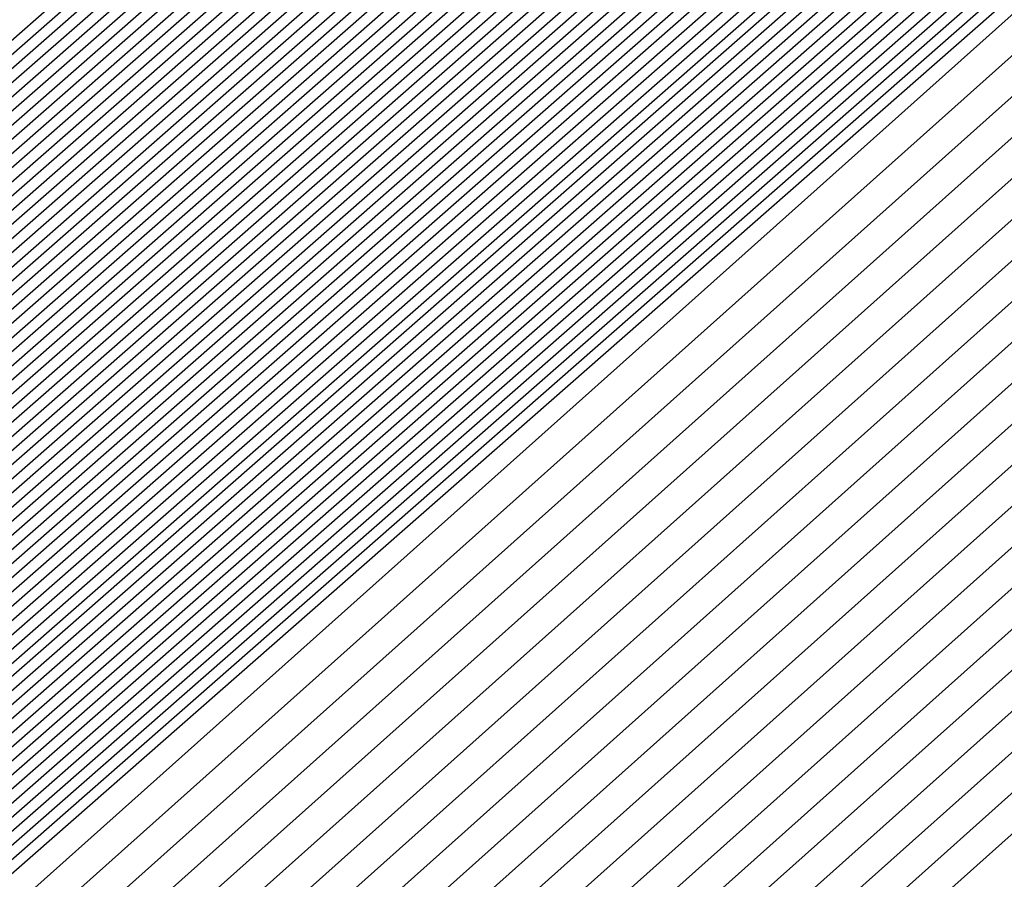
# Model space of a CAD drawing. Extents: x 3249832 to 3255657, y 13789405 to 13793316.
# Tile 946 of 1056: x 3253211.7895 to 3253211.858, y 13791260.4171 to 13791260.4769. Entities that reach past the tile are written whole.
import ezdxf

# ---------------------------------------------------------------- set-up
doc = ezdxf.new("R2010")
doc.units = 0
doc.header["$LTSCALE"] = 100
doc.header["$MEASUREMENT"] = 0
for name, color, linetype in [('GRATIO_03231_CON', 1, 'CONTINUOUS'), ('GRATIO_0323_ICON', 1, 'CONTINUOUS'), ('TARGETS_EAST', 7, 'CONTINUOUS')]:
    doc.layers.add(name, color=color, linetype=linetype)

# ---------------------------------------------------------------- blocks, each defined once
blk = doc.blocks.new('Gratio_032316_contours')
at = {"layer": 'GRATIO_03231_CON', "color": 5, "linetype": 'Continuous', "flags": 128}
for points in [[(3253198.446173, 13791248.665705), (3253205.083292, 13791254.593916), (3253219.802137, 13791267.501766), (3253234.542003, 13791280.385889), (3253243.031803, 13791287.801062), (3253246.158905, 13791290.534667), (3253246.600296, 13791290.932232), (3253246.886954, 13791291.211856), (3253248.96583, 13791293.081914), (3253254.637874, 13791298.123353), (3253264.807075, 13791307.12135), (3253276.789604, 13791317.678004), (3253287.004681, 13791326.599649), (3253292.889269, 13791331.606079), (3253295.951331, 13791334.070942)], [(3253198.579681, 13791248.782102), (3253205.198453, 13791254.693924), (3253219.876611, 13791267.566089), (3253234.575738, 13791280.414585), (3253243.042095, 13791287.809237), (3253246.16064, 13791290.535192), (3253246.60101, 13791290.931436), (3253246.880248, 13791291.203751), (3253248.905031, 13791293.025125), (3253254.429444, 13791297.935343), (3253264.33396, 13791306.699138), (3253276.004607, 13791316.981023), (3253285.953804, 13791325.670454), (3253291.694479, 13791330.554594), (3253294.7416, 13791333.011419)], [(3253198.713189, 13791248.898498), (3253205.313612, 13791254.793933), (3253219.951085, 13791267.630412), (3253234.609474, 13791280.443283), (3253243.052387, 13791287.817411), (3253246.162374, 13791290.535718), (3253246.601723, 13791290.93064), (3253246.873542, 13791291.195647), (3253248.844232, 13791292.968335), (3253254.221014, 13791297.747333), (3253263.860844, 13791306.276928), (3253275.21961, 13791316.284043), (3253284.902928, 13791324.74126), (3253290.499689, 13791329.503109), (3253293.53187, 13791331.951897)], [(3253198.846697, 13791249.014895), (3253205.428774, 13791254.893941), (3253220.025558, 13791267.694732), (3253234.643209, 13791280.47198), (3253243.062679, 13791287.825585), (3253246.164109, 13791290.536243), (3253246.602436, 13791290.929844), (3253246.866836, 13791291.187543), (3253248.783432, 13791292.911546), (3253254.012584, 13791297.559322), (3253263.387729, 13791305.854716), (3253274.434612, 13791315.58706), (3253283.852051, 13791323.812065), (3253289.304899, 13791328.451623), (3253292.322139, 13791330.892375), (3253295.398785, 13791333.387147)], [(3253199.113713, 13791249.247691), (3253205.659094, 13791255.093956), (3253220.174506, 13791267.823378), (3253234.710679, 13791280.529373), (3253243.083262, 13791287.841934), (3253246.167577, 13791290.537293), (3253246.603863, 13791290.928252), (3253246.853425, 13791291.171334), (3253248.661833, 13791292.797967), (3253253.595725, 13791297.183302), (3253262.4415, 13791305.010294), (3253272.864616, 13791314.193099), (3253281.750298, 13791321.953677), (3253286.915319, 13791326.348653), (3253289.902678, 13791328.77333), (3253293.186926, 13791331.457682)], [(3253199.247221, 13791249.364086), (3253205.774253, 13791255.193966), (3253220.248979, 13791267.887697), (3253234.744414, 13791280.558071), (3253243.093554, 13791287.850108), (3253246.169312, 13791290.537819), (3253246.604577, 13791290.927456), (3253246.846719, 13791291.16323), (3253248.601034, 13791292.741177), (3253253.387295, 13791296.995292), (3253261.968385, 13791304.588083), (3253272.07962, 13791313.496119), (3253280.699421, 13791321.024482), (3253285.720529, 13791325.297167), (3253288.692948, 13791327.713808), (3253292.080997, 13791330.492949), (3253297.619173, 13791335.1971)], [(3253199.380729, 13791249.480484), (3253205.889415, 13791255.293974), (3253220.323453, 13791267.95202), (3253234.778148, 13791280.586767), (3253243.103846, 13791287.858282), (3253246.171046, 13791290.538344), (3253246.60529, 13791290.92666), (3253246.840014, 13791291.155126), (3253248.540234, 13791292.684388), (3253253.178865, 13791296.807282), (3253261.495269, 13791304.165872), (3253271.294621, 13791312.799138), (3253279.648544, 13791320.095288), (3253284.525739, 13791324.245682), (3253287.483217, 13791326.654286), (3253290.975067, 13791329.528217), (3253296.715246, 13791334.410219)], [(3253199.514237, 13791249.596881), (3253206.004574, 13791255.393981), (3253220.397926, 13791268.016343), (3253234.811884, 13791280.615464), (3253243.114138, 13791287.866456), (3253246.172781, 13791290.538869), (3253246.606003, 13791290.925864), (3253246.833308, 13791291.147021), (3253248.479435, 13791292.627598), (3253252.970435, 13791296.619271), (3253261.022155, 13791303.743661), (3253270.509624, 13791312.102158), (3253278.597668, 13791319.166094), (3253283.330949, 13791323.194197), (3253286.273487, 13791325.594763), (3253289.869138, 13791328.563484), (3253295.81132, 13791333.62334)], [(3253199.781252, 13791249.829674), (3253206.234894, 13791255.593998), (3253220.546874, 13791268.144986), (3253234.879353, 13791280.672858), (3253243.134722, 13791287.882805), (3253246.176249, 13791290.53992), (3253246.60743, 13791290.924272), (3253246.819896, 13791291.130813), (3253248.357836, 13791292.514019), (3253252.553575, 13791296.243251), (3253260.075926, 13791302.899239), (3253268.939629, 13791310.708195), (3253276.495915, 13791317.307705), (3253280.941369, 13791321.091226), (3253283.854026, 13791323.475719), (3253287.657279, 13791326.63402), (3253294.003467, 13791332.049579)], [(3253199.91476, 13791249.946072), (3253206.350054, 13791255.694006), (3253220.621347, 13791268.209309), (3253234.913089, 13791280.701555), (3253243.145014, 13791287.890979), (3253246.177984, 13791290.540445), (3253246.608144, 13791290.923477), (3253246.813191, 13791291.122709), (3253248.297036, 13791292.45723), (3253252.345146, 13791296.055241), (3253259.60281, 13791302.477028), (3253268.154633, 13791310.011214), (3253275.445038, 13791316.37851), (3253279.746579, 13791320.03974), (3253282.644295, 13791322.416197), (3253286.55135, 13791325.669287), (3253293.099541, 13791331.2627), (3253300.795214, 13791337.869235)], [(3253200.048268, 13791250.062469), (3253206.465215, 13791255.794014), (3253220.695821, 13791268.273632), (3253234.946824, 13791280.730252), (3253243.155306, 13791287.899153), (3253246.179718, 13791290.540971), (3253246.608857, 13791290.922681), (3253246.806485, 13791291.114604), (3253248.236237, 13791292.40044), (3253252.136716, 13791295.86723), (3253259.129695, 13791302.054816), (3253267.369634, 13791309.314234), (3253274.394161, 13791315.449316), (3253278.551789, 13791318.988255), (3253281.434565, 13791321.356674), (3253285.44542, 13791324.704555), (3253292.195614, 13791330.475819), (3253300.12972, 13791337.290156)], [(3253200.181776, 13791250.178867), (3253206.580374, 13791255.894021), (3253220.770295, 13791268.337951), (3253234.980558, 13791280.758949), (3253243.165597, 13791287.907327), (3253246.181453, 13791290.541496), (3253246.609571, 13791290.921885), (3253246.799779, 13791291.1065), (3253248.175437, 13791292.34365), (3253251.928286, 13791295.67922), (3253258.656581, 13791301.632605), (3253266.584637, 13791308.617253), (3253273.343284, 13791314.520121), (3253277.356999, 13791317.93677), (3253280.224834, 13791320.297152), (3253284.339491, 13791323.739822), (3253291.291688, 13791329.688939), (3253299.464229, 13791336.711079)], [(3253200.448792, 13791250.41166), (3253206.810695, 13791256.094039), (3253220.919242, 13791268.466597), (3253235.048029, 13791280.816343), (3253243.186181, 13791287.923676), (3253246.184922, 13791290.542546), (3253246.610997, 13791290.920293), (3253246.786368, 13791291.090291), (3253248.053838, 13791292.230072), (3253251.511426, 13791295.3032), (3253257.71035, 13791300.788183), (3253265.014642, 13791307.223292), (3253271.241531, 13791312.661733), (3253274.967419, 13791315.833799), (3253277.805373, 13791318.178108), (3253282.127631, 13791321.810358), (3253289.483835, 13791328.115179), (3253298.133244, 13791335.552923)], [(3253200.5823, 13791250.528057), (3253206.925856, 13791256.194046), (3253220.993715, 13791268.530917), (3253235.081764, 13791280.845039), (3253243.196473, 13791287.93185), (3253246.186656, 13791290.543072), (3253246.611711, 13791290.919497), (3253246.779662, 13791291.082187), (3253247.993039, 13791292.173282), (3253251.302996, 13791295.11519), (3253257.237236, 13791300.365972), (3253264.229644, 13791306.52631), (3253270.190655, 13791311.732538), (3253273.772629, 13791314.782314), (3253276.595643, 13791317.118585), (3253281.021702, 13791320.845625), (3253288.579908, 13791327.328299), (3253297.467752, 13791334.973846)], [(3253200.715808, 13791250.644455), (3253207.041015, 13791256.294056), (3253221.068189, 13791268.59524), (3253235.115498, 13791280.873737), (3253243.206765, 13791287.940024), (3253246.18839, 13791290.543597), (3253246.612424, 13791290.918701), (3253246.772956, 13791291.074083), (3253247.93224, 13791292.116492), (3253251.094567, 13791294.927179), (3253256.764121, 13791299.943761), (3253263.444647, 13791305.82933), (3253269.139778, 13791310.803344), (3253272.577839, 13791313.730828), (3253275.385912, 13791316.059063), (3253279.915773, 13791319.880893), (3253287.675982, 13791326.541418), (3253296.802261, 13791334.394769)], [(3253200.849316, 13791250.760851), (3253207.156176, 13791256.394064), (3253221.142663, 13791268.659563), (3253235.149234, 13791280.902434), (3253243.217057, 13791287.948199), (3253246.190125, 13791290.544122), (3253246.613138, 13791290.917905), (3253246.766251, 13791291.065979), (3253247.87144, 13791292.059703), (3253250.886137, 13791294.739169), (3253256.291006, 13791299.52155), (3253262.659648, 13791305.132348), (3253268.088901, 13791309.87415), (3253271.383048, 13791312.679343), (3253274.176182, 13791314.999541), (3253278.809843, 13791318.91616), (3253286.772056, 13791325.754539), (3253296.136767, 13791333.81569)], [(3253201.116332, 13791250.993646), (3253207.386497, 13791256.594079), (3253221.29161, 13791268.788205), (3253235.216703, 13791280.959827), (3253243.237641, 13791287.964547), (3253246.193594, 13791290.545173), (3253246.614564, 13791290.916313), (3253246.752839, 13791291.04977), (3253247.749841, 13791291.946124), (3253250.469277, 13791294.363148), (3253255.344776, 13791298.677128), (3253261.089654, 13791303.738387), (3253265.987148, 13791308.015761), (3253268.993468, 13791310.576372), (3253271.756721, 13791312.880496), (3253276.597984, 13791316.986696), (3253284.964203, 13791324.180778), (3253294.805784, 13791332.657536)], [(3253201.24984, 13791251.110043), (3253207.501656, 13791256.694088), (3253221.366084, 13791268.852528), (3253235.250439, 13791280.988525), (3253243.247933, 13791287.972721), (3253246.195328, 13791290.545698), (3253246.615278, 13791290.915517), (3253246.746134, 13791291.041666), (3253247.689042, 13791291.889334), (3253250.260847, 13791294.175138), (3253254.871662, 13791298.254917), (3253260.304656, 13791303.041406), (3253264.936271, 13791307.086566), (3253267.798678, 13791309.524887), (3253270.54699, 13791311.820974), (3253275.492055, 13791316.021963), (3253284.060277, 13791323.393899), (3253294.140291, 13791332.078457)], [(3253201.383348, 13791251.226439), (3253207.616817, 13791256.794096), (3253221.440557, 13791268.916851), (3253235.284174, 13791281.017221), (3253243.258224, 13791287.980896), (3253246.197062, 13791290.546223), (3253246.615991, 13791290.914721), (3253246.739428, 13791291.033562), (3253247.628242, 13791291.832545), (3253250.052417, 13791293.987128), (3253254.398546, 13791297.832706), (3253259.519659, 13791302.344425), (3253263.885395, 13791306.157372), (3253266.603888, 13791308.473402), (3253269.33726, 13791310.761452), (3253274.386125, 13791315.057231), (3253283.156349, 13791322.607018), (3253293.474799, 13791331.49938)], [(3253201.516856, 13791251.342836), (3253207.731977, 13791256.894104), (3253221.515031, 13791268.98117), (3253235.317908, 13791281.045918), (3253243.268516, 13791287.98907), (3253246.198797, 13791290.546749), (3253246.616705, 13791290.913925), (3253246.732722, 13791291.025457), (3253247.567443, 13791291.775755), (3253249.843988, 13791293.799118), (3253253.925432, 13791297.410495), (3253258.734661, 13791301.647445), (3253262.834518, 13791305.228178), (3253265.409098, 13791307.421916), (3253268.127529, 13791309.701929), (3253273.280196, 13791314.092498), (3253282.252423, 13791321.820138), (3253292.809306, 13791330.920303), (3253301.810882, 13791338.630682)], [(3253201.783872, 13791251.575631), (3253207.962297, 13791257.094121), (3253221.663978, 13791269.109817), (3253235.385379, 13791281.103312), (3253243.2891, 13791288.005418), (3253246.202266, 13791290.547799), (3253246.618132, 13791290.912333), (3253246.719311, 13791291.009249), (3253247.445844, 13791291.662176), (3253249.427128, 13791293.423097), (3253252.979202, 13791296.566073), (3253257.164667, 13791300.253483), (3253260.732765, 13791303.369789), (3253263.019518, 13791305.318945), (3253265.708069, 13791307.582885), (3253271.068337, 13791312.163033), (3253280.44457, 13791320.246378), (3253291.478323, 13791329.762148), (3253300.885471, 13791337.825133)], [(3253201.91738, 13791251.692027), (3253208.077456, 13791257.194129), (3253221.738452, 13791269.174136), (3253235.419113, 13791281.132009), (3253243.299392, 13791288.013593), (3253246.204, 13791290.548325), (3253246.618845, 13791290.911537), (3253246.712605, 13791291.001144), (3253247.385044, 13791291.605387), (3253249.218698, 13791293.235087), (3253252.506087, 13791296.143862), (3253256.379669, 13791299.556502), (3253259.681888, 13791302.440594), (3253261.824728, 13791304.26746), (3253264.498338, 13791306.523363), (3253269.962407, 13791311.198301), (3253279.540643, 13791319.459498), (3253290.812829, 13791329.183071), (3253300.422766, 13791337.422359)], [(3253202.050886, 13791251.808424), (3253208.192618, 13791257.294136), (3253221.812925, 13791269.238459), (3253235.452849, 13791281.160706), (3253243.309684, 13791288.021767), (3253246.205734, 13791290.54885), (3253246.619558, 13791290.910741), (3253246.705899, 13791290.99304), (3253247.324245, 13791291.548597), (3253249.010269, 13791293.047077), (3253252.032972, 13791295.72165), (3253255.594672, 13791298.859521), (3253258.631011, 13791301.5114), (3253260.629938, 13791303.215975), (3253263.288608, 13791305.46384), (3253268.856478, 13791310.233569), (3253278.636718, 13791318.672617), (3253290.147338, 13791328.603992), (3253299.96006, 13791337.019585)], [(3253222.189727, 13791268.956195), (3253208.471011, 13791257.206985), (3253202.184394, 13791251.924823), (3253202.184394, 13791251.924822), (3253208.307777, 13791257.394144), (3253221.887399, 13791269.302782)], [(3253222.336854, 13791269.086923), (3253208.700353, 13791257.408126), (3253202.451409, 13791252.157615), (3253202.45141, 13791252.157615), (3253208.538097, 13791257.594161), (3253222.036346, 13791269.431424)], [(3253222.410417, 13791269.152286), (3253208.815023, 13791257.508695), (3253202.584921, 13791252.274011), (3253202.584918, 13791252.274013), (3253208.653258, 13791257.694169), (3253222.11082, 13791269.495747)], [(3253222.483981, 13791269.217651), (3253208.92969, 13791257.609264), (3253202.718428, 13791252.390411), (3253202.718426, 13791252.39041), (3253208.768418, 13791257.794177), (3253222.185294, 13791269.560071)], [(3253222.557544, 13791269.283014), (3253209.044361, 13791257.709832), (3253202.851936, 13791252.506807), (3253202.851934, 13791252.506806), (3253208.883579, 13791257.894186), (3253222.259767, 13791269.62439)], [(3253222.704671, 13791269.413741), (3253209.273702, 13791257.91097), (3253203.118951, 13791252.739602), (3253203.11895, 13791252.739601), (3253209.113899, 13791258.094202), (3253222.408715, 13791269.753036)], [(3253222.778233, 13791269.479104), (3253209.388373, 13791258.011542), (3253203.252459, 13791252.855998), (3253203.252458, 13791252.855998), (3253209.229059, 13791258.194209), (3253222.483188, 13791269.817355)], [(3253222.851796, 13791269.544469), (3253209.503043, 13791258.112111), (3253203.385966, 13791252.972394), (3253203.385966, 13791252.972394), (3253209.34422, 13791258.294219), (3253222.557662, 13791269.881678)], [(3253222.92536, 13791269.609832), (3253209.617714, 13791258.21268), (3253203.519474, 13791253.08879), (3253203.519474, 13791253.088791), (3253209.459379, 13791258.394226), (3253222.632135, 13791269.946001)], [(3253294.555932, 13791331.784818), (3253282.651333, 13791321.302735), (3253268.603203, 13791309.014447), (3253256.633797, 13791298.600272), (3253249.913733, 13791292.816087), (3253247.407106, 13791290.719974), (3253247.026376, 13791290.445568), (3253246.628672, 13791290.097267), (3253243.849802, 13791287.662521), (3253236.270245, 13791281.099544), (3253223.072487, 13791269.740559), (3253209.847055, 13791258.413819), (3253203.786489, 13791253.321586), (3253203.78649, 13791253.321586), (3253209.689707, 13791258.594234), (3253222.78114, 13791270.074575), (3253235.891608, 13791281.53353), (3253243.79641, 13791288.432975), (3253249.048806, 13791292.998606), (3253256.146548, 13791299.147074), (3253268.135158, 13791309.529006), (3253282.251274, 13791321.730918), (3253294.279297, 13791332.073309)], [(3253294.303412, 13791331.566983), (3253282.46184, 13791321.140397), (3253268.488083, 13791308.917171), (3253256.582029, 13791298.558148), (3253249.897517, 13791292.804611), (3253247.40414, 13791290.719612), (3253247.02543, 13791290.446644), (3253246.629001, 13791290.099378), (3253243.858784, 13791287.672183), (3253236.302787, 13791281.129602), (3253223.14605, 13791269.805922), (3253209.961726, 13791258.514388), (3253203.919997, 13791253.437981), (3253203.919998, 13791253.437982), (3253209.804872, 13791258.694236), (3253222.855652, 13791270.138852), (3253235.925472, 13791281.562076), (3253243.805117, 13791288.439206), (3253249.036009, 13791292.985734), (3253256.097231, 13791299.102201), (3253268.022476, 13791309.42905), (3253282.06389, 13791321.566318), (3253294.028242, 13791331.853946)], [(3253294.050892, 13791331.349147), (3253282.272347, 13791320.978058), (3253268.372959, 13791308.819897), (3253256.53026, 13791298.516025), (3253249.8813, 13791292.793135), (3253247.401173, 13791290.719249), (3253247.024485, 13791290.447721), (3253246.629331, 13791290.101489), (3253243.867765, 13791287.681844), (3253236.335328, 13791281.15966), (3253223.219613, 13791269.871285), (3253210.076396, 13791258.614957), (3253204.053508, 13791253.554381), (3253204.053506, 13791253.554379), (3253209.920037, 13791258.79424), (3253222.930167, 13791270.20313), (3253235.959336, 13791281.590624), (3253243.813823, 13791288.445438), (3253249.023211, 13791292.972861), (3253256.047914, 13791299.057326), (3253267.909792, 13791309.329092), (3253281.876511, 13791321.401718), (3253293.777187, 13791331.634584)], [(3253293.798373, 13791331.131311), (3253282.082854, 13791320.815718), (3253268.257836, 13791308.722622), (3253256.478491, 13791298.473901), (3253249.865083, 13791292.781659), (3253247.398206, 13791290.718887), (3253247.023539, 13791290.448797), (3253246.629661, 13791290.1036), (3253243.876746, 13791287.691505), (3253236.367871, 13791281.189718), (3253223.293177, 13791269.93665), (3253210.191067, 13791258.715525), (3253204.187016, 13791253.670777), (3253204.187014, 13791253.670777), (3253210.035202, 13791258.894242), (3253223.004679, 13791270.267407), (3253235.993201, 13791281.619171), (3253243.82253, 13791288.45167), (3253249.010414, 13791292.959989), (3253255.998597, 13791299.012453), (3253267.79711, 13791309.229136), (3253281.689131, 13791321.237116), (3253293.526131, 13791331.41522)], [(3253281.703867, 13791320.491041), (3253268.027588, 13791308.528072), (3253256.374954, 13791298.389654), (3253249.83265, 13791292.758707), (3253247.392273, 13791290.718163), (3253247.021649, 13791290.45095), (3253246.63032, 13791290.107823), (3253243.894709, 13791287.710827), (3253236.432955, 13791281.249833), (3253223.440304, 13791270.067378), (3253210.420408, 13791258.916665), (3253204.454031, 13791253.903573), (3253204.45403, 13791253.90357), (3253210.265496, 13791259.094286), (3253223.15342, 13791270.396274), (3253236.059978, 13791281.677323), (3253243.494674, 13791288.169109), (3253246.236293, 13791290.558915), (3253246.630942, 13791290.897916), (3253246.976878, 13791291.192818), (3253249.380962, 13791293.27243), (3253255.902209, 13791298.921086), (3253267.57241, 13791309.028745), (3253281.314456, 13791320.907856)], [(3253281.514374, 13791320.328701), (3253267.912464, 13791308.430798), (3253256.323186, 13791298.34753), (3253249.816433, 13791292.747232), (3253247.389307, 13791290.7178), (3253247.020703, 13791290.452026), (3253246.63065, 13791290.109934), (3253243.90369, 13791287.720489), (3253236.465497, 13791281.279891), (3253223.513867, 13791270.132741), (3253210.535079, 13791259.017233), (3253204.587539, 13791254.019969), (3253204.587538, 13791254.019968), (3253210.380657, 13791259.194295), (3253223.22789, 13791270.460601), (3253236.093697, 13791281.706031), (3253243.504926, 13791288.177315), (3253246.237927, 13791290.559532), (3253246.631434, 13791290.897348), (3253246.975681, 13791291.190435), (3253249.366914, 13791293.25849), (3253255.852885, 13791298.876217), (3253267.459724, 13791308.928789), (3253281.127076, 13791320.743256)], [(3253281.324881, 13791320.166363), (3253267.797344, 13791308.333522), (3253256.271417, 13791298.305406), (3253249.800217, 13791292.735756), (3253247.38634, 13791290.717438), (3253247.019758, 13791290.453103), (3253246.630979, 13791290.112045), (3253243.912671, 13791287.73015), (3253236.498039, 13791281.309949), (3253223.587429, 13791270.198103), (3253210.64975, 13791259.117804), (3253204.721046, 13791254.136365), (3253204.721046, 13791254.136365), (3253210.495817, 13791259.294303), (3253223.302356, 13791270.524924), (3253236.127417, 13791281.734739), (3253243.515178, 13791288.185521), (3253246.239562, 13791290.56015), (3253246.631926, 13791290.896781), (3253246.974483, 13791291.188052), (3253249.352866, 13791293.24455), (3253255.803561, 13791298.831348), (3253267.347038, 13791308.828835), (3253280.939697, 13791320.578654)], [(3253281.135387, 13791320.004024), (3253267.68222, 13791308.236247), (3253256.219649, 13791298.263283), (3253249.784, 13791292.72428), (3253247.383374, 13791290.717076), (3253247.018812, 13791290.454179), (3253246.631309, 13791290.114156), (3253243.921652, 13791287.739811), (3253236.530581, 13791281.340006), (3253223.660992, 13791270.263468), (3253210.76442, 13791259.218373), (3253204.854554, 13791254.25276), (3253204.854554, 13791254.252763), (3253210.610976, 13791259.394313), (3253223.376826, 13791270.589251), (3253236.161137, 13791281.763447), (3253243.52543, 13791288.193726), (3253246.241196, 13791290.560768), (3253246.632418, 13791290.896213), (3253246.973286, 13791291.185668), (3253249.338818, 13791293.230609), (3253255.754237, 13791298.786479), (3253267.234354, 13791308.728879), (3253280.752313, 13791320.414054)], [(3253267.451973, 13791308.041697), (3253256.116111, 13791298.179035), (3253249.751567, 13791292.701328), (3253247.377441, 13791290.716351), (3253247.016922, 13791290.456332), (3253246.631968, 13791290.118378), (3253243.939615, 13791287.759133), (3253236.595665, 13791281.400121), (3253223.808119, 13791270.394196), (3253210.993761, 13791259.419512), (3253205.121569, 13791254.485556), (3253205.12157, 13791254.485556), (3253210.841294, 13791259.59433), (3253223.525766, 13791270.717901), (3253236.228576, 13791281.820863), (3253243.545933, 13791288.210138), (3253246.244464, 13791290.562004), (3253246.633402, 13791290.895078), (3253246.970892, 13791291.180901), (3253249.310721, 13791293.202729), (3253255.655588, 13791298.696741), (3253267.008982, 13791308.528971)], [(3253267.336849, 13791307.944423), (3253256.064342, 13791298.136912), (3253249.73535, 13791292.689852), (3253247.374474, 13791290.715989), (3253247.015976, 13791290.457408), (3253246.632298, 13791290.120489), (3253243.948596, 13791287.768794), (3253236.628207, 13791281.430179), (3253223.881683, 13791270.459559), (3253211.108432, 13791259.520081), (3253205.255077, 13791254.601952), (3253205.255078, 13791254.601953), (3253210.956454, 13791259.694338), (3253223.600232, 13791270.782228), (3253236.262295, 13791281.84957), (3253243.556185, 13791288.218343), (3253246.246098, 13791290.562622), (3253246.633894, 13791290.89451), (3253246.969694, 13791291.178518), (3253249.296673, 13791293.188789), (3253255.606265, 13791298.651872), (3253266.896298, 13791308.429015)], [(3253267.221725, 13791307.847149), (3253256.012575, 13791298.094788), (3253249.719134, 13791292.678376), (3253247.371507, 13791290.715627), (3253247.015031, 13791290.458484), (3253246.632628, 13791290.1226), (3253243.957577, 13791287.778456), (3253236.66075, 13791281.460237), (3253223.955246, 13791270.524922), (3253211.223103, 13791259.62065), (3253205.388584, 13791254.718352), (3253205.388586, 13791254.718351), (3253211.071615, 13791259.794345), (3253223.674701, 13791270.846551), (3253236.296016, 13791281.878279), (3253243.566437, 13791288.226549), (3253246.247732, 13791290.56324), (3253246.634385, 13791290.893942), (3253246.968497, 13791291.176134), (3253249.282624, 13791293.174848), (3253255.55694, 13791298.607003), (3253266.783612, 13791308.329061)], [(3253267.106605, 13791307.749872), (3253255.960806, 13791298.052664), (3253249.702917, 13791292.6669), (3253247.368541, 13791290.715265), (3253247.014086, 13791290.459561), (3253246.632957, 13791290.124712), (3253243.966559, 13791287.788117), (3253236.693292, 13791281.490295), (3253224.02881, 13791270.590287), (3253211.337773, 13791259.72122), (3253205.522092, 13791254.834748), (3253205.522094, 13791254.834746), (3253211.186774, 13791259.894355), (3253223.749171, 13791270.910878), (3253236.329735, 13791281.906987), (3253243.576689, 13791288.234755), (3253246.249366, 13791290.563858), (3253246.634877, 13791290.893375), (3253246.9673, 13791291.173751), (3253249.268576, 13791293.160908), (3253255.507616, 13791298.562134), (3253266.670926, 13791308.229105)], [(3253266.876357, 13791307.555324), (3253255.857268, 13791297.968417), (3253249.670483, 13791292.643948), (3253247.362608, 13791290.71454), (3253247.012195, 13791290.461714), (3253246.633616, 13791290.128934), (3253243.984521, 13791287.807439), (3253236.758376, 13791281.55041), (3253224.175936, 13791270.721014), (3253211.567115, 13791259.922358), (3253205.789111, 13791255.067539), (3253205.78911, 13791255.067541), (3253211.417093, 13791260.094372), (3253223.898111, 13791271.039528), (3253236.397174, 13791281.964402), (3253243.597192, 13791288.251166), (3253246.252634, 13791290.565094), (3253246.635861, 13791290.892239), (3253246.964905, 13791291.168984), (3253249.240479, 13791293.133027), (3253255.408968, 13791298.472396), (3253266.445556, 13791308.029197)], [(3253266.761233, 13791307.458048), (3253255.8055, 13791297.926293), (3253249.654267, 13791292.632473), (3253247.359641, 13791290.714178), (3253247.011249, 13791290.46279), (3253246.633946, 13791290.131045), (3253243.993502, 13791287.8171), (3253236.790918, 13791281.580467), (3253224.2495, 13791270.786377), (3253211.681785, 13791260.022928), (3253205.922618, 13791255.183939), (3253205.922618, 13791255.183939), (3253211.532252, 13791260.19438), (3253223.972577, 13791271.103855), (3253236.430893, 13791281.993111), (3253243.607444, 13791288.259371), (3253246.254268, 13791290.565712), (3253246.636353, 13791290.891671), (3253246.963708, 13791291.166601), (3253249.226431, 13791293.119087), (3253255.359643, 13791298.427527), (3253266.33287, 13791307.929241)], [(3253266.64611, 13791307.360774), (3253255.753731, 13791297.884169), (3253249.63805, 13791292.620997), (3253247.356675, 13791290.713816), (3253247.010304, 13791290.463866), (3253246.634276, 13791290.133156), (3253244.002484, 13791287.826761), (3253236.82346, 13791281.610525), (3253224.323063, 13791270.85174), (3253211.796456, 13791260.123497), (3253206.056126, 13791255.300335), (3253206.056126, 13791255.300335), (3253211.647411, 13791260.294389), (3253224.047047, 13791271.168178), (3253236.464614, 13791282.021819), (3253243.617696, 13791288.267577), (3253246.255902, 13791290.566329), (3253246.636845, 13791290.891104), (3253246.962511, 13791291.164217), (3253249.212383, 13791293.105147), (3253255.310319, 13791298.382658), (3253266.220186, 13791307.829287)], [(3253266.530986, 13791307.263499), (3253255.701962, 13791297.842046), (3253249.621834, 13791292.609521), (3253247.353708, 13791290.713453), (3253247.009359, 13791290.464943), (3253246.634605, 13791290.135267), (3253244.011465, 13791287.836423), (3253236.856002, 13791281.640583), (3253224.396627, 13791270.917105), (3253211.911126, 13791260.224066), (3253206.189634, 13791255.416731), (3253206.189634, 13791255.416732), (3253211.762573, 13791260.394397), (3253224.121517, 13791271.232505), (3253236.498333, 13791282.050527), (3253243.627948, 13791288.275783), (3253246.257536, 13791290.566947), (3253246.637337, 13791290.890536), (3253246.961314, 13791291.161834), (3253249.198335, 13791293.091206), (3253255.260994, 13791298.337789), (3253266.1075, 13791307.729333)], [(3253266.300742, 13791307.068949), (3253255.598426, 13791297.757798), (3253249.5894, 13791292.586569), (3253247.347775, 13791290.712729), (3253247.007468, 13791290.467095), (3253246.635265, 13791290.139489), (3253244.029427, 13791287.855745), (3253236.921086, 13791281.700698), (3253224.543752, 13791271.047831), (3253212.140468, 13791260.425205), (3253206.456649, 13791255.649527), (3253206.45665, 13791255.649527), (3253211.992891, 13791260.594414), (3253224.270456, 13791271.361155), (3253236.565772, 13791282.107943), (3253243.648451, 13791288.292194), (3253246.260804, 13791290.568183), (3253246.638321, 13791290.889401), (3253246.958919, 13791291.157067), (3253249.170238, 13791293.063326), (3253255.162346, 13791298.248051), (3253265.88213, 13791307.529423)], [(3253266.185618, 13791306.971675), (3253255.546657, 13791297.715675), (3253249.573183, 13791292.575093), (3253247.344808, 13791290.712367), (3253247.006522, 13791290.468172), (3253246.635594, 13791290.141601), (3253244.038409, 13791287.865406), (3253236.953628, 13791281.730756), (3253224.617315, 13791271.113195), (3253212.255138, 13791260.525774), (3253206.590156, 13791255.765923), (3253206.590158, 13791255.765923), (3253212.10805, 13791260.694424), (3253224.344922, 13791271.425478), (3253236.599492, 13791282.136651), (3253243.658703, 13791288.3004), (3253246.262438, 13791290.568801), (3253246.638812, 13791290.888833), (3253246.957722, 13791291.154684), (3253249.15619, 13791293.049385), (3253255.113022, 13791298.203182), (3253265.769445, 13791307.429467)], [(3253266.070494, 13791306.874399), (3253255.494888, 13791297.673551), (3253249.556967, 13791292.563617), (3253247.341842, 13791290.712004), (3253247.005577, 13791290.469248), (3253246.635924, 13791290.143712), (3253244.04739, 13791287.875067), (3253236.98617, 13791281.760814), (3253224.690879, 13791271.178558), (3253212.369809, 13791260.626345), (3253206.723664, 13791255.882318), (3253206.723666, 13791255.88232), (3253212.22321, 13791260.794431), (3253224.419392, 13791271.489805), (3253236.633212, 13791282.165358), (3253243.668955, 13791288.308605), (3253246.264072, 13791290.569419), (3253246.639304, 13791290.888265), (3253246.956524, 13791291.1523), (3253249.142141, 13791293.035445), (3253255.063697, 13791298.158313), (3253265.656759, 13791307.329513)], [(3253265.955372, 13791306.777124), (3253255.44312, 13791297.631427), (3253249.54075, 13791292.552141), (3253247.338875, 13791290.711642), (3253247.004632, 13791290.470325), (3253246.636254, 13791290.145823), (3253244.056371, 13791287.884728), (3253237.018712, 13791281.790872), (3253224.764442, 13791271.243923), (3253212.48448, 13791260.726913), (3253206.857172, 13791255.998718), (3253206.857174, 13791255.998718), (3253212.338369, 13791260.894441), (3253224.493862, 13791271.554128), (3253236.666931, 13791282.194066), (3253243.679207, 13791288.316811), (3253246.265706, 13791290.570037), (3253246.639796, 13791290.887697), (3253246.955327, 13791291.149917), (3253249.128093, 13791293.021505), (3253255.014373, 13791298.113444), (3253265.544075, 13791307.229559)], [(3253265.725125, 13791306.582574), (3253255.339583, 13791297.54718), (3253249.508317, 13791292.52919), (3253247.332942, 13791290.710918), (3253247.002741, 13791290.472477), (3253246.636913, 13791290.150045), (3253244.074334, 13791287.904051), (3253237.083796, 13791281.850986), (3253224.911569, 13791271.374649), (3253212.713817, 13791260.928053), (3253207.124191, 13791256.23151), (3253207.12419, 13791256.231511), (3253212.568689, 13791261.094458), (3253224.642801, 13791271.682782), (3253236.73437, 13791282.251483), (3253243.69971, 13791288.333222), (3253246.268975, 13791290.571273), (3253246.64078, 13791290.886562), (3253246.952933, 13791291.14515), (3253249.099997, 13791292.993624), (3253254.915725, 13791298.023706), (3253265.318703, 13791307.029649)], [(3253265.610003, 13791306.4853), (3253255.287814, 13791297.505056), (3253249.4921, 13791292.517714), (3253247.329976, 13791290.710555), (3253247.001795, 13791290.473554), (3253246.637243, 13791290.152156), (3253244.083315, 13791287.913712), (3253237.116338, 13791281.881044), (3253224.985132, 13791271.440014), (3253212.828488, 13791261.028621), (3253207.257698, 13791256.34791), (3253207.257698, 13791256.347908), (3253212.683849, 13791261.194466), (3253224.717267, 13791271.747105), (3253236.76809, 13791282.28019), (3253243.709962, 13791288.341428), (3253246.270609, 13791290.571891), (3253246.641272, 13791290.885994), (3253246.951735, 13791291.142767), (3253249.085948, 13791292.979684), (3253254.8664, 13791297.978837), (3253265.206019, 13791306.929695)], [(3253265.494879, 13791306.388026), (3253255.236046, 13791297.462932), (3253249.475884, 13791292.506238), (3253247.327009, 13791290.710193), (3253247.00085, 13791290.47463), (3253246.637572, 13791290.154267), (3253244.092296, 13791287.923373), (3253237.14888, 13791281.911102), (3253225.058696, 13791271.505377), (3253212.943158, 13791261.12919), (3253207.391206, 13791256.464306), (3253207.391205, 13791256.464306), (3253212.799008, 13791261.294475), (3253224.791737, 13791271.811432), (3253236.80181, 13791282.308898), (3253243.720214, 13791288.349633), (3253246.272243, 13791290.572509), (3253246.641764, 13791290.885427), (3253246.950538, 13791291.140383), (3253249.0719, 13791292.965744), (3253254.817076, 13791297.933968), (3253265.093333, 13791306.829739)], [(3253265.379755, 13791306.290749), (3253255.184277, 13791297.420809), (3253249.459667, 13791292.494762), (3253247.324043, 13791290.709831), (3253246.999905, 13791290.475706), (3253246.637902, 13791290.156378), (3253244.101277, 13791287.933034), (3253237.181422, 13791281.94116), (3253225.132259, 13791271.570741), (3253213.057829, 13791261.229761), (3253207.524713, 13791256.580702), (3253207.524713, 13791256.580701), (3253212.914167, 13791261.394483), (3253224.866207, 13791271.875755), (3253236.83553, 13791282.337607), (3253243.730466, 13791288.357839), (3253246.273877, 13791290.573126), (3253246.642256, 13791290.884859), (3253246.949341, 13791291.138), (3253249.057852, 13791292.951803), (3253254.767752, 13791297.889098), (3253264.980647, 13791306.729784)], [(3253265.149509, 13791306.096201), (3253255.08074, 13791297.336561), (3253249.427234, 13791292.47181), (3253247.31811, 13791290.709106), (3253246.998014, 13791290.477859), (3253246.638561, 13791290.160601), (3253244.11924, 13791287.952356), (3253237.246506, 13791282.001275), (3253225.279384, 13791271.701467), (3253213.28717, 13791261.430898), (3253207.791729, 13791256.813497), (3253207.791729, 13791256.813496), (3253213.144488, 13791261.5945), (3253225.015147, 13791272.004405), (3253236.902969, 13791282.395022), (3253243.750969, 13791288.37425), (3253246.277145, 13791290.574362), (3253246.643239, 13791290.883724), (3253246.946946, 13791291.133233), (3253249.029755, 13791292.923923), (3253254.669103, 13791297.799361), (3253264.755277, 13791306.529875)], [(3253265.034385, 13791305.998925), (3253255.028971, 13791297.294438), (3253249.411017, 13791292.460334), (3253247.315143, 13791290.708744), (3253246.997068, 13791290.478935), (3253246.638891, 13791290.162712), (3253244.128221, 13791287.962018), (3253237.279049, 13791282.031333), (3253225.352948, 13791271.766832), (3253213.401841, 13791261.531469), (3253207.925236, 13791256.929893), (3253207.925237, 13791256.929894), (3253213.259647, 13791261.694508), (3253225.089613, 13791272.068732), (3253236.936688, 13791282.42373), (3253243.761221, 13791288.382456), (3253246.278779, 13791290.57498), (3253246.643731, 13791290.883156), (3253246.945749, 13791291.130849), (3253249.015707, 13791292.909983), (3253254.619779, 13791297.754491), (3253264.642591, 13791306.42992)], [(3253264.919264, 13791305.901651), (3253254.977202, 13791297.252314), (3253249.3948, 13791292.448858), (3253247.312176, 13791290.708382), (3253246.996123, 13791290.480012), (3253246.639221, 13791290.164823), (3253244.137203, 13791287.971679), (3253237.311591, 13791282.06139), (3253225.426511, 13791271.832195), (3253213.516511, 13791261.632038), (3253208.058744, 13791257.046289), (3253208.058745, 13791257.04629), (3253213.374806, 13791261.794518), (3253225.164083, 13791272.133057), (3253236.970408, 13791282.452439), (3253243.771473, 13791288.390661), (3253246.280413, 13791290.575598), (3253246.644223, 13791290.882588), (3253246.944552, 13791291.128466), (3253249.001658, 13791292.896042), (3253254.570455, 13791297.709622), (3253264.529907, 13791306.329965)], [(3253264.80414, 13791305.804376), (3253254.925434, 13791297.21019), (3253249.378584, 13791292.437382), (3253247.30921, 13791290.70802), (3253246.995178, 13791290.481088), (3253246.63955, 13791290.166934), (3253244.146184, 13791287.98134), (3253237.344133, 13791282.091448), (3253225.500075, 13791271.89756), (3253213.631182, 13791261.732606), (3253208.192251, 13791257.162689), (3253208.192253, 13791257.162687), (3253213.489966, 13791261.894525), (3253225.238552, 13791272.197382), (3253237.004128, 13791282.481146), (3253243.781725, 13791288.398867), (3253246.282047, 13791290.576216), (3253246.644715, 13791290.88202), (3253246.943355, 13791291.126083), (3253248.98761, 13791292.882102), (3253254.521131, 13791297.664754), (3253264.417221, 13791306.230011)], [(3253264.573894, 13791305.609826), (3253254.821897, 13791297.125943), (3253249.34615, 13791292.414431), (3253247.303277, 13791290.707295), (3253246.993287, 13791290.483241), (3253246.640209, 13791290.171156), (3253244.164146, 13791288.000663), (3253237.409217, 13791282.151563), (3253225.647202, 13791272.028285), (3253213.860523, 13791261.933746), (3253208.459267, 13791257.395481), (3253208.459267, 13791257.395482), (3253213.720284, 13791262.094543), (3253225.387492, 13791272.326032), (3253237.071567, 13791282.538562), (3253243.802228, 13791288.415278), (3253246.285315, 13791290.577452), (3253246.645699, 13791290.880885), (3253246.94096, 13791291.121316), (3253248.959514, 13791292.854222), (3253254.422482, 13791297.575015), (3253264.191851, 13791306.030101)], [(3253264.45877, 13791305.512552), (3253254.770128, 13791297.083819), (3253249.329934, 13791292.402955), (3253247.30031, 13791290.706933), (3253246.992341, 13791290.484317), (3253246.640539, 13791290.173268), (3253244.173127, 13791288.010324), (3253237.441759, 13791282.181621), (3253225.720765, 13791272.09365), (3253213.975194, 13791262.034314), (3253208.592778, 13791257.51188), (3253208.592775, 13791257.511878), (3253213.835445, 13791262.194552), (3253225.461958, 13791272.390357), (3253237.105286, 13791282.56727), (3253243.81248, 13791288.423484), (3253246.286949, 13791290.57807), (3253246.646191, 13791290.880317), (3253246.939763, 13791291.118932), (3253248.945465, 13791292.840281), (3253254.373158, 13791297.530146), (3253264.079166, 13791305.930146)], [(3253264.343648, 13791305.415276), (3253254.71836, 13791297.041695), (3253249.313717, 13791292.391479), (3253247.297344, 13791290.706571), (3253246.991396, 13791290.485394), (3253246.640869, 13791290.175379), (3253244.182109, 13791288.019985), (3253237.474301, 13791282.211679), (3253225.794328, 13791272.159013), (3253214.089865, 13791262.134885), (3253208.726286, 13791257.628276), (3253208.726283, 13791257.628275), (3253213.950605, 13791262.29456), (3253225.536428, 13791272.454682), (3253237.139007, 13791282.595978), (3253243.822732, 13791288.43169), (3253246.288583, 13791290.578688), (3253246.646683, 13791290.87975), (3253246.938566, 13791291.116549), (3253248.931417, 13791292.826341), (3253254.323834, 13791297.485277), (3253263.96648, 13791305.830192)], [(3253264.228524, 13791305.318001), (3253254.666591, 13791296.999572), (3253249.2975, 13791292.380003), (3253247.294377, 13791290.706208), (3253246.990451, 13791290.48647), (3253246.641198, 13791290.17749), (3253244.19109, 13791288.029646), (3253237.506843, 13791282.241737), (3253225.867892, 13791272.224376), (3253214.204535, 13791262.235454), (3253208.859793, 13791257.744672), (3253208.859791, 13791257.744673), (3253214.065764, 13791262.394569), (3253225.610898, 13791272.519009), (3253237.172726, 13791282.624686), (3253243.832984, 13791288.439895), (3253246.290217, 13791290.579306), (3253246.647175, 13791290.879182), (3253246.937368, 13791291.114165), (3253248.917369, 13791292.812401), (3253254.27451, 13791297.440408), (3253263.853796, 13791305.730237)]]:
    blk.add_lwpolyline(points, dxfattribs=at)
at = {"layer": 'GRATIO_0323_ICON', "color": 7, "linetype": 'Continuous', "flags": 128}
for points in [[(3253198.312665, 13791248.549307), (3253204.968133, 13791254.493908), (3253219.727664, 13791267.437447), (3253234.508269, 13791280.357192), (3253243.021511, 13791287.792888), (3253246.157171, 13791290.534142), (3253246.599583, 13791290.933028), (3253246.893659, 13791291.21996), (3253249.02663, 13791293.138704), (3253254.846303, 13791298.311363), (3253265.28019, 13791307.54356), (3253277.574602, 13791318.374985), (3253288.055557, 13791327.528843), (3253294.084059, 13791332.657565)], [(3253198.980205, 13791249.131293), (3253205.543933, 13791254.993949), (3253220.100032, 13791267.759055), (3253234.676943, 13791280.500676), (3253243.07297, 13791287.833759), (3253246.165843, 13791290.536768), (3253246.60315, 13791290.929048), (3253246.860131, 13791291.179438), (3253248.722633, 13791292.854756), (3253253.804154, 13791297.371312), (3253262.914614, 13791305.432505), (3253273.649615, 13791314.89008), (3253282.801174, 13791322.882871), (3253288.110109, 13791327.400138), (3253291.112409, 13791329.832853), (3253294.292856, 13791332.422414)], [(3253199.647745, 13791249.713279), (3253206.119735, 13791255.493989), (3253220.4724, 13791268.080666), (3253234.845619, 13791280.644161), (3253243.12443, 13791287.87463), (3253246.174515, 13791290.539395), (3253246.606717, 13791290.925068), (3253246.826602, 13791291.138917), (3253248.418635, 13791292.570809), (3253252.762005, 13791296.431261), (3253260.54904, 13791303.321449), (3253269.724626, 13791311.405175), (3253277.546791, 13791318.236899), (3253282.136159, 13791322.142711), (3253285.063756, 13791324.535241), (3253288.763208, 13791327.598752), (3253294.907393, 13791332.836459)], [(3253200.315284, 13791250.295262), (3253206.695535, 13791255.994031), (3253220.844768, 13791268.402274), (3253235.014293, 13791280.787646), (3253243.175889, 13791287.915502), (3253246.183187, 13791290.542021), (3253246.610284, 13791290.921089), (3253246.793074, 13791291.098396), (3253248.114638, 13791292.286861), (3253251.719856, 13791295.49121), (3253258.183466, 13791301.210395), (3253265.799639, 13791307.920272), (3253272.292408, 13791313.590927), (3253276.162209, 13791316.885284), (3253279.015104, 13791319.23763), (3253283.233561, 13791322.77509), (3253290.387762, 13791328.902059), (3253298.798737, 13791336.132002)], [(3253200.982824, 13791250.877248), (3253207.271336, 13791256.494071), (3253221.217136, 13791268.723886), (3253235.182969, 13791280.93113), (3253243.227349, 13791287.956373), (3253246.191859, 13791290.544648), (3253246.613851, 13791290.917109), (3253246.759545, 13791291.057874), (3253247.810641, 13791292.002913), (3253250.677707, 13791294.551159), (3253255.817891, 13791299.099339), (3253261.874652, 13791304.435368), (3253267.038025, 13791308.944955), (3253270.188258, 13791311.627858), (3253272.966451, 13791313.940019), (3253277.703914, 13791317.951428), (3253285.868129, 13791324.967658), (3253295.471276, 13791333.236613)], [(3253201.650364, 13791251.459234), (3253207.847138, 13791256.994112), (3253221.589505, 13791269.045494), (3253235.351644, 13791281.074615), (3253243.278808, 13791287.997244), (3253246.200531, 13791290.547274), (3253246.617418, 13791290.913129), (3253246.726017, 13791291.017353), (3253247.506643, 13791291.718966), (3253249.635558, 13791293.611107), (3253253.452317, 13791296.988284), (3253257.949664, 13791300.950463), (3253261.783641, 13791304.298983), (3253264.214308, 13791306.370431), (3253266.917799, 13791308.642407), (3253272.174266, 13791313.127766), (3253281.348498, 13791321.033258), (3253292.143814, 13791330.341225), (3253301.348177, 13791338.227907)], [(3253222.263291, 13791269.021558), (3253208.585682, 13791257.307554), (3253202.317902, 13791252.041219), (3253202.317902, 13791252.041219), (3253208.422938, 13791257.494154), (3253221.961873, 13791269.367105)], [(3253222.631108, 13791269.348376), (3253209.159031, 13791257.810401), (3253202.985444, 13791252.623202), (3253202.985442, 13791252.623203), (3253208.998738, 13791257.994194), (3253222.334241, 13791269.688713)], [(3253294.808451, 13791332.002654), (3253282.840827, 13791321.465075), (3253268.718327, 13791309.111721), (3253256.685565, 13791298.642396), (3253249.92995, 13791292.827563), (3253247.410073, 13791290.720336), (3253247.027321, 13791290.444492), (3253246.628342, 13791290.095156), (3253243.840821, 13791287.65286), (3253236.237703, 13791281.069487), (3253222.998923, 13791269.675195), (3253209.732385, 13791258.313249), (3253203.652982, 13791253.20519), (3253203.652982, 13791253.205189), (3253209.574542, 13791258.494232), (3253222.706628, 13791270.010298), (3253235.857744, 13791281.504982), (3253243.787703, 13791288.426743), (3253249.061604, 13791293.011479), (3253256.195865, 13791299.191949), (3253268.247842, 13791309.628962), (3253282.438653, 13791321.895519), (3253294.530352, 13791332.292673)], [(3253281.89336, 13791320.65338), (3253268.142712, 13791308.625346), (3253256.426723, 13791298.431777), (3253249.848867, 13791292.770183), (3253247.39524, 13791290.718525), (3253247.022594, 13791290.449873), (3253246.62999, 13791290.105711), (3253243.885727, 13791287.701166), (3253236.400413, 13791281.219776), (3253223.36674, 13791270.002013), (3253210.305738, 13791258.816096), (3253204.320523, 13791253.787173), (3253204.320522, 13791253.787174), (3253210.150337, 13791258.994278), (3253223.078951, 13791270.331951), (3253236.026258, 13791281.648614), (3253243.484422, 13791288.160904), (3253246.234659, 13791290.558297), (3253246.63045, 13791290.898484), (3253246.978075, 13791291.195202), (3253249.395011, 13791293.286371), (3253255.951534, 13791298.965955), (3253267.685094, 13791309.128699), (3253281.501835, 13791321.072455)], [(3253280.945894, 13791319.841684), (3253267.567096, 13791308.138973), (3253256.16788, 13791298.221159), (3253249.767783, 13791292.712804), (3253247.380407, 13791290.716714), (3253247.017867, 13791290.455255), (3253246.631639, 13791290.116267), (3253243.930634, 13791287.749472), (3253236.563123, 13791281.370064), (3253223.734556, 13791270.328831), (3253210.879091, 13791259.318942), (3253204.988061, 13791254.36916), (3253204.988062, 13791254.369158), (3253210.726135, 13791259.49432), (3253223.451296, 13791270.653578), (3253236.194856, 13791281.792155), (3253243.535681, 13791288.201932), (3253246.24283, 13791290.561386), (3253246.63291, 13791290.895645), (3253246.972089, 13791291.183285), (3253249.324769, 13791293.216669), (3253255.704912, 13791298.74161), (3253267.121668, 13791308.628925), (3253280.564934, 13791320.249454)], [(3253266.991481, 13791307.652598), (3253255.909037, 13791298.01054), (3253249.6867, 13791292.655425), (3253247.365574, 13791290.714902), (3253247.01314, 13791290.460637), (3253246.633287, 13791290.126823), (3253243.97554, 13791287.797778), (3253236.725834, 13791281.520353), (3253224.102373, 13791270.655649), (3253211.452444, 13791259.821789), (3253205.655603, 13791254.951144), (3253205.655602, 13791254.951144), (3253211.301934, 13791259.994362), (3253223.823641, 13791270.975201), (3253236.363455, 13791281.935695), (3253243.58694, 13791288.24296), (3253246.251, 13791290.564476), (3253246.635369, 13791290.892807), (3253246.966103, 13791291.171368), (3253249.254528, 13791293.146968), (3253255.458291, 13791298.517265), (3253266.558242, 13791308.129151)], [(3253266.415864, 13791307.166223), (3253255.650194, 13791297.799922), (3253249.605617, 13791292.598045), (3253247.350742, 13791290.713091), (3253247.008413, 13791290.466019), (3253246.634935, 13791290.137378), (3253244.020446, 13791287.846084), (3253236.888544, 13791281.670641), (3253224.470188, 13791270.982468), (3253212.025797, 13791260.324637), (3253206.323141, 13791255.533131), (3253206.323142, 13791255.53313), (3253211.877732, 13791260.494407), (3253224.195986, 13791271.296828), (3253236.532053, 13791282.079234), (3253243.6382, 13791288.283988), (3253246.25917, 13791290.567565), (3253246.637829, 13791290.889968), (3253246.960116, 13791291.15945), (3253249.184286, 13791293.077266), (3253255.21167, 13791298.29292), (3253265.994814, 13791307.629377)], [(3253265.840248, 13791306.67985), (3253255.391351, 13791297.589303), (3253249.524534, 13791292.540666), (3253247.335909, 13791290.71128), (3253247.003686, 13791290.471401), (3253246.636583, 13791290.147934), (3253244.065352, 13791287.894389), (3253237.051254, 13791281.820929), (3253224.838006, 13791271.309286), (3253212.59915, 13791260.827482), (3253206.990679, 13791256.115114), (3253206.990682, 13791256.115115), (3253212.45353, 13791260.994449), (3253224.568332, 13791271.618455), (3253236.700651, 13791282.222775), (3253243.689459, 13791288.325016), (3253246.267341, 13791290.570655), (3253246.640288, 13791290.88713), (3253246.95413, 13791291.147533), (3253249.114045, 13791293.007565), (3253254.965049, 13791298.068575), (3253265.431389, 13791307.129603)], [(3253265.264633, 13791306.193475), (3253255.132509, 13791297.378685), (3253249.44345, 13791292.483286), (3253247.321076, 13791290.709469), (3253246.998959, 13791290.476783), (3253246.638232, 13791290.15849), (3253244.110259, 13791287.942695), (3253237.213964, 13791281.971218), (3253225.205823, 13791271.636104), (3253213.172499, 13791261.33033), (3253207.658221, 13791256.697101), (3253207.658221, 13791256.697099), (3253213.029327, 13791261.494493), (3253224.940677, 13791271.940082), (3253236.869249, 13791282.366314), (3253243.740718, 13791288.366045), (3253246.275511, 13791290.573744), (3253246.642748, 13791290.884291), (3253246.948144, 13791291.135616), (3253249.043803, 13791292.937863), (3253254.718428, 13791297.84423), (3253264.867963, 13791306.62983)], [(3253264.689016, 13791305.7071), (3253254.873665, 13791297.168066), (3253249.362367, 13791292.425906), (3253247.306243, 13791290.707657), (3253246.994232, 13791290.482165), (3253246.63988, 13791290.169045), (3253244.155165, 13791287.991001), (3253237.376675, 13791282.121506), (3253225.573638, 13791271.962922), (3253213.745853, 13791261.833177), (3253208.325759, 13791257.279085), (3253208.325759, 13791257.279085), (3253213.605125, 13791261.994535), (3253225.313022, 13791272.261707), (3253237.037847, 13791282.509854), (3253243.791977, 13791288.407073), (3253246.283681, 13791290.576834), (3253246.645207, 13791290.881453), (3253246.942157, 13791291.123699), (3253248.973562, 13791292.868162), (3253254.471807, 13791297.619884), (3253264.304535, 13791306.130056)], [(3253264.113401, 13791305.220727), (3253254.614823, 13791296.957448), (3253249.281284, 13791292.368527), (3253247.291411, 13791290.705846), (3253246.989505, 13791290.487546), (3253246.641528, 13791290.179601), (3253244.200071, 13791288.039307), (3253237.539385, 13791282.271795), (3253225.941455, 13791272.289741), (3253214.319206, 13791262.336023), (3253208.993301, 13791257.861068), (3253208.993299, 13791257.86107), (3253214.180923, 13791262.494577), (3253225.685367, 13791272.583334), (3253237.206446, 13791282.653394), (3253243.843236, 13791288.448101), (3253246.291851, 13791290.579923), (3253246.647666, 13791290.878614), (3253246.936171, 13791291.111782), (3253248.90332, 13791292.79846), (3253254.225185, 13791297.395539), (3253263.74111, 13791305.630282)]]:
    blk.add_lwpolyline(points, dxfattribs=at)

msp = doc.modelspace()

# ---------------------------------------------------------------- block references
at = {"layer": 'TARGETS_EAST'}
msp.add_blockref('Gratio_032316_contours', (0, 0), dxfattribs=at)

doc.saveas('drawing.dxf')
